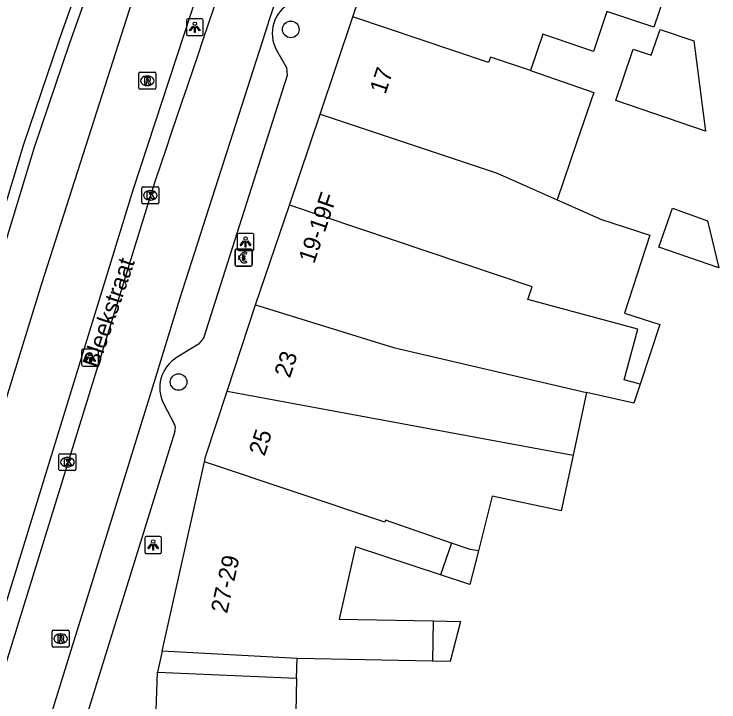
# Model space of a CAD drawing. Extents: x 161771 to 163125, y 382479 to 383177.
# Drawn here: x 161806.94 to 161848.44, y 383046.57 to 383087.09 of the extents above; entities that cross this region are included whole.
import ezdxf

# ---------------------------------------------------------------- set-up
doc = ezdxf.new("R2010")
doc.units = 0
for name, color, linetype in [('IMGEO_Betaalautomaat', 7, 'Continuous'), ('IMGEO_Boom', 7, 'Continuous'), ('IMGEO_Fietspad_gesloten', 7, 'Continuous'), ('IMGEO_Kademuur', 7, 'Continuous'), ('IMGEO_Kolk', 7, 'Continuous'), ('IMGEO_Lichtpunt', 7, 'Continuous'), ('IMGEO_Openbare_ruimte_label', 7, 'Continuous'), ('IMGEO_Pand', 7, 'Continuous'), ('IMGEO_Pand_nummerreeks', 7, 'Continuous'), ('IMGEO_Pand_overbouw', 7, 'Continuous'), ('IMGEO_Rijbaan_lokaal_gesloten', 7, 'Continuous'), ('IMGEO_Rioolput', 7, 'Continuous'), ('IMGEO_Voetpad_open', 7, 'Continuous')]:
    doc.layers.add(name, color=color, linetype=linetype)

msp = doc.modelspace()

# ---------------------------------------------------------------- linework, layer by layer
at = {"layer": 'IMGEO_Betaalautomaat'}
for p, q in [((161819.96, 383072.32), (161819.96, 383073.161)), ((161819.96, 383073.161), (161819.96, 383072.32)), ((161820.035, 383073.244), (161820.876, 383073.244)), ((161820.876, 383073.244), (161820.035, 383073.244)), ((161820.622, 383073.049), (161820.605, 383072.949)), ((161820.959, 383073.17), (161820.959, 383072.329)), ((161820.959, 383072.329), (161820.959, 383073.17)), ((161820.243, 383072.708), (161820.243, 383072.776)), ((161820.364, 383072.776), (161820.364, 383072.708)), ((161820.609, 383072.543), (161820.631, 383072.456)), ((161820.885, 383072.245), (161820.044, 383072.245)), ((161820.044, 383072.245), (161820.885, 383072.245))]:
    msp.add_line(p, q, dxfattribs=at)
for points in [[(161820.243, 383072.776), (161820.174, 383072.776), (161820.174, 383072.845), (161820.253, 383072.845)], [(161820.248, 383072.639), (161820.174, 383072.639), (161820.174, 383072.708), (161820.243, 383072.708)], [(161820.375, 383072.845), (161820.522, 383072.845), (161820.522, 383072.776), (161820.364, 383072.776)], [(161820.364, 383072.708), (161820.522, 383072.708), (161820.522, 383072.639), (161820.378, 383072.639)]]:
    msp.add_lwpolyline(points, dxfattribs=at)
for centre, radius, start, end in [((161820.038, 383073.167), 0.0779, 92.4484, 184.2845), ((161820.038, 383073.167), 0.0779, 92.4484, 184.2845), ((161820.536, 383072.769), 0.293, 73.014, 165.0139), ((161820.542, 383072.782), 0.179, 69.3236, 159.5683), ((161820.882, 383073.167), 0.0779, 2.4484, 94.2845), ((161820.882, 383073.167), 0.0779, 2.4484, 94.2845), ((161820.509, 383072.694), 0.267, 191.8096, 297.0389), ((161820.542, 383072.709), 0.179, 202.7625, 291.8693), ((161820.038, 383072.323), 0.0779, 182.4484, 274.2845), ((161820.038, 383072.323), 0.0779, 182.4484, 274.2845), ((161820.882, 383072.323), 0.0779, 272.4484, 4.2845), ((161820.882, 383072.323), 0.0779, 272.4484, 4.2845)]:
    msp.add_arc(centre, radius, start, end, dxfattribs=at)
at = {"layer": 'IMGEO_Boom'}
for centre in [(161823.236, 383086.182), (161816.632, 383065.413)]:
    msp.add_circle(centre, 0.489, dxfattribs=at)
at = {"layer": 'IMGEO_Fietspad_gesloten'}
for points in [[(161823.905, 383105.611), (161819.067, 383092.338), (161813.962, 383076.777), (161805.376, 383048.932), (161803.022, 383041.219), (161802.818, 383040.568), (161802.1, 383038.347)], [(161799.133, 383040.729), (161799.138, 383040.744), (161799.736, 383042.637), (161808.605, 383071.283), (161814.386, 383089.376)]]:
    msp.add_lwpolyline(points, dxfattribs=at)
at = {"layer": 'IMGEO_Kademuur'}
for points in [[(161818.996, 383113.28), (161820.709, 383112.484), (161817.647, 383105.91), (161814.66, 383097.898), (161810.189, 383085.322), (161808.132, 383079.23), (161805.993, 383072.237), (161802.967, 383061.318), (161798.572, 383044.26), (161798.418, 383043.924), (161796.51, 383041.531)], [(161788.021, 383031.973), (161797.928, 383044.363), (161803.389, 383065.345), (161805.353, 383072.342), (161807.521, 383079.423), (161809.574, 383085.493), (161814.046, 383098.108), (161817.154, 383106.389)]]:
    msp.add_lwpolyline(points, dxfattribs=at)
at = {"layer": 'IMGEO_Kolk'}
for p, q in [((161814.466, 383075.982), (161814.466, 383076.834)), ((161814.541, 383076.908), (161815.393, 383076.908)), ((161814.954, 383076.688), (161814.979, 383076.688)), ((161815.467, 383076.834), (161815.467, 383075.982)), ((161815.393, 383075.908), (161814.541, 383075.908)), ((161814.977, 383076.128), (161814.952, 383076.128)), ((161809.584, 383060.266), (161809.584, 383061.118)), ((161809.659, 383061.192), (161810.511, 383061.192)), ((161810.072, 383060.972), (161810.097, 383060.972)), ((161810.585, 383061.118), (161810.585, 383060.266)), ((161810.511, 383060.192), (161809.659, 383060.192)), ((161810.095, 383060.412), (161810.07, 383060.412))]:
    msp.add_line(p, q, dxfattribs=at)
for points in [[(161814.466, 383075.982), (161814.466, 383076.834)], [(161814.541, 383076.908), (161815.393, 383076.908)], [(161815.467, 383076.834), (161815.467, 383075.982)], [(161814.787, 383076.608), (161814.91, 383076.608), (161814.91, 383076.457), (161815.04, 383076.608), (161815.204, 383076.608), (161815.058, 383076.457), (161815.211, 383076.208), (161815.059, 383076.208), (161814.974, 383076.372), (161814.91, 383076.305), (161814.91, 383076.208), (161814.787, 383076.208), (161814.787, 383076.608)], [(161815.393, 383075.908), (161814.541, 383075.908)], [(161809.584, 383060.266), (161809.584, 383061.118)], [(161809.659, 383061.192), (161810.511, 383061.192)], [(161810.585, 383061.118), (161810.585, 383060.266)], [(161809.905, 383060.892), (161810.028, 383060.892), (161810.028, 383060.741), (161810.158, 383060.892), (161810.322, 383060.892), (161810.176, 383060.741), (161810.329, 383060.492), (161810.177, 383060.492), (161810.092, 383060.656), (161810.028, 383060.589), (161810.028, 383060.492), (161809.905, 383060.492), (161809.905, 383060.892)], [(161810.511, 383060.192), (161809.659, 383060.192)]]:
    msp.add_lwpolyline(points, dxfattribs=at)
for centre, start, end in [((161814.543, 383076.832), 91.552, 178.448), ((161814.543, 383076.832), 91.552, 178.448), ((161815.391, 383076.832), 1.552, 88.448), ((161815.391, 383076.832), 1.552, 88.448), ((161814.543, 383075.984), 181.552, 268.448), ((161814.543, 383075.984), 181.552, 268.448), ((161815.391, 383075.984), 271.552, 358.448), ((161815.391, 383075.984), 271.552, 358.448), ((161809.661, 383061.116), 91.552, 178.448), ((161809.661, 383061.116), 91.552, 178.448), ((161810.509, 383061.116), 1.552, 88.448), ((161810.509, 383061.116), 1.552, 88.448), ((161809.661, 383060.268), 181.552, 268.448), ((161809.661, 383060.268), 181.552, 268.448), ((161810.509, 383060.268), 271.552, 358.448), ((161810.509, 383060.268), 271.552, 358.448)]:
    msp.add_arc(centre, 0.0765, start, end, dxfattribs=at)
for centre, major_axis, ratio, start_param, end_param in [((161814.953, 383076.408), (-0.387, 0.002), 0.722429, 4.712389, 7.853982), ((161814.978, 383076.408), (-0.39, 0.002), 0.717154, 1.570796, 4.712389), ((161810.071, 383060.692), (-0.387, 0.002), 0.722429, 4.712389, 7.853982), ((161810.096, 383060.692), (-0.39, 0.002), 0.717154, 1.570796, 4.712389)]:
    msp.add_ellipse(centre, major_axis=major_axis, ratio=ratio, start_param=start_param, end_param=end_param, dxfattribs=at)
at = {"layer": 'IMGEO_Lichtpunt'}
for p, q in [((161817.088, 383086.716), (161817.088, 383085.909)), ((161817.088, 383086.716), (161817.088, 383085.909)), ((161817.99, 383086.811), (161817.182, 383086.811)), ((161817.99, 383086.811), (161817.182, 383086.811)), ((161818.084, 383085.909), (161818.084, 383086.716)), ((161818.084, 383085.909), (161818.084, 383086.716)), ((161817.182, 383085.815), (161817.99, 383085.815)), ((161817.182, 383085.815), (161817.99, 383085.815)), ((161820.073, 383074.07), (161820.073, 383073.263)), ((161820.073, 383074.07), (161820.073, 383073.263)), ((161820.975, 383074.165), (161820.167, 383074.165)), ((161820.975, 383074.165), (161820.167, 383074.165)), ((161821.069, 383073.263), (161821.069, 383074.07)), ((161821.069, 383073.263), (161821.069, 383074.07)), ((161820.167, 383073.169), (161820.975, 383073.169)), ((161820.167, 383073.169), (161820.975, 383073.169)), ((161810.92, 383067.249), (161810.92, 383066.442)), ((161810.92, 383067.249), (161810.92, 383066.442)), ((161811.822, 383067.344), (161811.014, 383067.344)), ((161811.822, 383067.344), (161811.014, 383067.344)), ((161811.916, 383066.442), (161811.916, 383067.249)), ((161811.916, 383066.442), (161811.916, 383067.249)), ((161811.014, 383066.348), (161811.822, 383066.348)), ((161811.014, 383066.348), (161811.822, 383066.348)), ((161814.633, 383056.222), (161814.633, 383055.415)), ((161814.633, 383056.222), (161814.633, 383055.415)), ((161815.535, 383056.317), (161814.727, 383056.317)), ((161815.535, 383056.317), (161814.727, 383056.317)), ((161815.629, 383055.415), (161815.629, 383056.222)), ((161815.629, 383055.415), (161815.629, 383056.222)), ((161814.727, 383055.321), (161815.535, 383055.321)), ((161814.727, 383055.321), (161815.535, 383055.321))]:
    msp.add_line(p, q, dxfattribs=at)
for points in [[(161817.462, 383086.38), (161817.501, 383086.352), (161817.313, 383086.09), (161817.275, 383086.117), (161817.462, 383086.38)], [(161817.564, 383086.332), (161817.611, 383086.332), (161817.611, 383086.01), (161817.564, 383086.01), (161817.564, 383086.332)], [(161817.674, 383086.352), (161817.712, 383086.379), (161817.899, 383086.117), (161817.86, 383086.089), (161817.674, 383086.352)], [(161820.447, 383073.734), (161820.486, 383073.706), (161820.298, 383073.444), (161820.26, 383073.471), (161820.447, 383073.734)], [(161820.549, 383073.686), (161820.596, 383073.686), (161820.596, 383073.364), (161820.549, 383073.364), (161820.549, 383073.686)], [(161820.659, 383073.706), (161820.697, 383073.733), (161820.884, 383073.471), (161820.845, 383073.443), (161820.659, 383073.706)], [(161811.294, 383066.913), (161811.333, 383066.885), (161811.145, 383066.623), (161811.107, 383066.65), (161811.294, 383066.913)], [(161811.396, 383066.865), (161811.443, 383066.865), (161811.443, 383066.543), (161811.396, 383066.543), (161811.396, 383066.865)], [(161811.506, 383066.885), (161811.544, 383066.912), (161811.731, 383066.65), (161811.692, 383066.622), (161811.506, 383066.885)], [(161815.007, 383055.886), (161815.046, 383055.858), (161814.858, 383055.596), (161814.82, 383055.623), (161815.007, 383055.886)], [(161815.109, 383055.838), (161815.156, 383055.838), (161815.156, 383055.516), (161815.109, 383055.516), (161815.109, 383055.838)], [(161815.219, 383055.858), (161815.257, 383055.885), (161815.444, 383055.623), (161815.405, 383055.595), (161815.219, 383055.858)]]:
    msp.add_lwpolyline(points, dxfattribs=at)
for centre in [(161817.587, 383086.514), (161820.572, 383073.868), (161811.419, 383067.047), (161815.132, 383056.02)]:
    msp.add_circle(centre, 0.0994, dxfattribs=at)
for centre, start, end in [((161817.182, 383086.716), 90, 180), ((161817.182, 383086.716), 90, 180), ((161817.99, 383086.716), 0, 90), ((161817.99, 383086.716), 0, 90), ((161817.182, 383085.909), 180, 270), ((161817.182, 383085.909), 180, 270), ((161817.99, 383085.909), 270, 0), ((161817.99, 383085.909), 270, 360), ((161820.167, 383074.07), 90, 180), ((161820.167, 383074.07), 90, 180), ((161820.975, 383074.07), 0, 90), ((161820.975, 383074.07), 0, 90), ((161820.167, 383073.263), 180, 270), ((161820.167, 383073.263), 180, 270), ((161820.975, 383073.263), 270, 0), ((161820.975, 383073.263), 270, 360), ((161811.014, 383067.249), 90, 180), ((161811.014, 383067.249), 90, 180), ((161811.822, 383067.249), 0, 90), ((161811.822, 383067.249), 0, 90), ((161811.014, 383066.442), 180, 270), ((161811.014, 383066.442), 180, 270), ((161811.822, 383066.442), 270, 0), ((161811.822, 383066.442), 270, 360), ((161814.727, 383056.222), 90, 180), ((161814.727, 383056.222), 90, 180), ((161815.535, 383056.222), 0, 90), ((161815.535, 383056.222), 0, 90), ((161814.727, 383055.415), 180, 270), ((161814.727, 383055.415), 180, 270), ((161815.535, 383055.415), 270, 0), ((161815.535, 383055.415), 270, 360)]:
    msp.add_arc(centre, 0.0946, start, end, dxfattribs=at)
at = {"layer": 'IMGEO_Pand'}
for points in [[(161826.886, 383086.928), (161828.496, 383091.74)], [(161840.469, 383090.527), (161842.808, 383089.733), (161842.607, 383089.142), (161845.26, 383088.241), (161844.604, 383086.312), (161841.845, 383087.242)], [(161841.845, 383087.242), (161841.05, 383084.883), (161838.074, 383085.894), (161837.346, 383083.754)], [(161824.964, 383081.188), (161826.886, 383086.928)], [(161837.346, 383083.754), (161834.987, 383084.55), (161834.881, 383084.235), (161826.886, 383086.928)], [(161842.365, 383081.987), (161842.803, 383083.275), (161843.396, 383085.021), (161844.458, 383084.661), (161844.976, 383086.187), (161846.971, 383085.515), (161847.46, 383081.693), (161847.652, 383080.192), (161842.365, 383081.987)], [(161837.346, 383083.754), (161841.07, 383082.469), (161840.085, 383079.57), (161838.922, 383076.145)], [(161823.15, 383075.826), (161824.964, 383081.188)], [(161824.964, 383081.188), (161835.337, 383077.735), (161835.737, 383077.558), (161838.922, 383076.145)], [(161838.922, 383076.145), (161841.529, 383074.989), (161844.383, 383074.059), (161842.888, 383069.476), (161844.957, 383068.802), (161843.807, 383065.277)], [(161821.163, 383069.953), (161823.15, 383075.826)], [(161843.807, 383065.277), (161842.858, 383065.533), (161843.664, 383068.519), (161837.197, 383070.281), (161837.443, 383071.01), (161823.15, 383075.826)], [(161847.776, 383074.902), (161848.442, 383072.136), (161844.911, 383073.357), (161845.704, 383075.65), (161847.776, 383074.902)], [(161819.491, 383064.88), (161821.163, 383069.953)], [(161821.163, 383069.953), (161829.288, 383067.439), (161840.656, 383064.804)], [(161843.807, 383065.277), (161843.442, 383064.158), (161840.656, 383064.804)], [(161818.149, 383060.711), (161818.217, 383061.016), (161819.491, 383064.88)], [(161819.491, 383064.88), (161839.861, 383061.112)], [(161840.656, 383064.804), (161839.861, 383061.112)], [(161839.861, 383061.112), (161839.152, 383057.824), (161835.095, 383058.698), (161834.278, 383055.477)], [(161815.655, 383049.557), (161818.149, 383060.711)], [(161832.694, 383055.924), (161828.805, 383057.267), (161828.776, 383057.151), (161818.149, 383060.711)], [(161832.05, 383054.057), (161827.043, 383055.714), (161826.09, 383051.452), (161831.624, 383051.343)], [(161832.694, 383055.924), (161832.05, 383054.057)], [(161834.278, 383055.477), (161833.796, 383055.543), (161832.694, 383055.924)], [(161834.278, 383055.477), (161833.773, 383053.487), (161832.05, 383054.057)], [(161831.624, 383051.343), (161833.221, 383051.312), (161832.622, 383048.953), (161831.578, 383048.973)], [(161831.624, 383051.343), (161831.578, 383048.973)], [(161831.578, 383048.973), (161823.604, 383049.13), (161815.655, 383049.557)], [(161815.122, 383040.624), (161815.343, 383047.183), (161815.381, 383048.33)], [(161815.381, 383048.33), (161823.577, 383047.97), (161823.53, 383045.938), (161828.668, 383045.819), (161828.59, 383042.485)]]:
    msp.add_lwpolyline(points, dxfattribs=at)
at = {"layer": 'IMGEO_Pand_overbouw'}
msp.add_lwpolyline([(161823.577, 383047.97), (161823.604, 383049.13), (161815.655, 383049.557), (161815.381, 383048.33)], close=True, dxfattribs=at)
at = {"layer": 'IMGEO_Rijbaan_lokaal_gesloten'}
for points in [[(161806.963, 383038.2), (161807.125, 383039.001), (161807.23, 383039.468), (161807.676, 383041.135), (161807.77, 383041.45), (161815.282, 383065.695), (161816.712, 383070.308), (161821.927, 383086.574), (161821.952, 383086.649), (161823.104, 383090.143), (161826.262, 383098.831), (161829.752, 383108.038)], [(161814.967, 383076.408), (161805.775, 383046.673)]]:
    msp.add_lwpolyline(points, dxfattribs=at)
msp.add_arc((163505.507, 382510.189), 1782.843, 160.487591, 161.482554, dxfattribs=at)
at = {"layer": 'IMGEO_Rioolput'}
for p, q in [((161814.286, 383082.731), (161814.286, 383083.583)), ((161814.361, 383083.657), (161815.213, 383083.657)), ((161814.774, 383083.437), (161814.799, 383083.437)), ((161815.287, 383083.583), (161815.287, 383082.731)), ((161815.213, 383082.657), (161814.361, 383082.657)), ((161814.797, 383082.877), (161814.772, 383082.877)), ((161809.184, 383049.866), (161809.184, 383050.718)), ((161809.259, 383050.792), (161810.111, 383050.792)), ((161809.672, 383050.572), (161809.697, 383050.572)), ((161810.185, 383050.718), (161810.185, 383049.866)), ((161810.111, 383049.792), (161809.259, 383049.792)), ((161809.695, 383050.012), (161809.67, 383050.012))]:
    msp.add_line(p, q, dxfattribs=at)
for points in [[(161814.286, 383082.731), (161814.286, 383083.583)], [(161814.361, 383083.657), (161815.213, 383083.657)], [(161814.875, 383083.355), (161814.623, 383083.357), (161814.623, 383082.957)], [(161815.287, 383083.583), (161815.287, 383082.731)], [(161814.623, 383082.957), (161814.747, 383082.957), (161814.747, 383083.119), (161814.758, 383083.119)], [(161814.801, 383083.276), (161814.747, 383083.276), (161814.747, 383083.195)], [(161814.747, 383083.195), (161814.799, 383083.195)], [(161814.805, 383083.09), (161814.876, 383082.957), (161815.016, 383082.957), (161814.951, 383083.083)], [(161815.213, 383082.657), (161814.361, 383082.657)], [(161809.184, 383049.866), (161809.184, 383050.718)], [(161809.259, 383050.792), (161810.111, 383050.792)], [(161810.185, 383050.718), (161810.185, 383049.866)], [(161809.773, 383050.49), (161809.521, 383050.492), (161809.521, 383050.092)], [(161809.521, 383050.092), (161809.645, 383050.092), (161809.645, 383050.254), (161809.656, 383050.254)], [(161809.699, 383050.411), (161809.645, 383050.411), (161809.645, 383050.33)], [(161809.645, 383050.33), (161809.697, 383050.33)], [(161809.703, 383050.225), (161809.774, 383050.092), (161809.914, 383050.092), (161809.849, 383050.218)], [(161810.111, 383049.792), (161809.259, 383049.792)]]:
    msp.add_lwpolyline(points, dxfattribs=at)
for centre, radius, start, end in [((161814.363, 383083.581), 0.0765, 91.552, 178.448), ((161814.363, 383083.581), 0.0765, 91.552, 178.448), ((161814.874, 383083.245), 0.109, 350.3612, 89.416), ((161815.211, 383083.581), 0.0765, 1.552, 88.448), ((161815.211, 383083.581), 0.0765, 1.552, 88.448), ((161814.757, 383083.066), 0.0533, 26.0293, 88.6989), ((161814.783, 383083.384), 0.19, 274.7715, 282.9687), ((161814.807, 383083.18), 0.0964, 77.0061, 93.1865), ((161814.821, 383083.237), 0.0378, 276.6634, 79.6772), ((161814.872, 383083.245), 0.112, 277.5842, 350.9817), ((161814.856, 383083.03), 0.108, 29.5134, 73.7905), ((161814.363, 383082.733), 0.0765, 181.552, 268.448), ((161814.363, 383082.733), 0.0765, 181.552, 268.448), ((161815.211, 383082.733), 0.0765, 271.552, 358.448), ((161815.211, 383082.733), 0.0765, 271.552, 358.448), ((161809.261, 383050.716), 0.0765, 91.552, 178.448), ((161809.261, 383050.716), 0.0765, 91.552, 178.448), ((161810.109, 383050.716), 0.0765, 1.552, 88.448), ((161810.109, 383050.716), 0.0765, 1.552, 88.448), ((161809.655, 383050.201), 0.0533, 26.0293, 88.6989), ((161809.681, 383050.519), 0.19, 274.7715, 282.9687), ((161809.705, 383050.315), 0.0964, 77.0061, 93.1865), ((161809.719, 383050.372), 0.0378, 276.6634, 79.6772), ((161809.772, 383050.38), 0.109, 350.3612, 89.416), ((161809.77, 383050.38), 0.112, 277.5842, 350.9817), ((161809.754, 383050.165), 0.108, 29.5134, 73.7905), ((161809.261, 383049.868), 0.0765, 181.552, 268.448), ((161809.261, 383049.868), 0.0765, 181.552, 268.448), ((161810.109, 383049.868), 0.0765, 271.552, 358.448), ((161810.109, 383049.868), 0.0765, 271.552, 358.448)]:
    msp.add_arc(centre, radius, start, end, dxfattribs=at)
for centre, major_axis, ratio, start_param, end_param in [((161814.773, 383083.157), (-0.387, 0.002), 0.722429, 4.712389, 7.853982), ((161814.798, 383083.157), (-0.39, 0.002), 0.717154, 1.570796, 4.712389), ((161809.671, 383050.292), (-0.387, 0.002), 0.722429, 4.712389, 7.853982), ((161809.696, 383050.292), (-0.39, 0.002), 0.717154, 1.570796, 4.712389)]:
    msp.add_ellipse(centre, major_axis=major_axis, ratio=ratio, start_param=start_param, end_param=end_param, dxfattribs=at)
at = {"layer": 'IMGEO_Voetpad_open'}
for points in [[(161822.403, 383084.952), (161822.976, 383083.938), (161823.021, 383083.471), (161818.092, 383067.995), (161817.804, 383067.636), (161816.554, 383066.871)], [(161815.736, 383064.147), (161816.375, 383062.95)], [(161816.399, 383062.502), (161809.606, 383040.549), (161809.295, 383040.175), (161807.828, 383039.414)], [(161815.655, 383049.557), (161815.381, 383048.33)]]:
    msp.add_lwpolyline(points, dxfattribs=at)
for centre, radius, start, end in [((161824.178, 383085.953), 2.031, 120.7311, 162.6756), ((161824.18, 383085.945), 2.036, 162.4701, 209.1912), ((161817.59, 383065.075), 2.073, 119.9802, 165.0541), ((161817.599, 383065.076), 2.082, 165.1312, 206.4993), ((161815.931, 383062.702), 0.509, 336.9223, 29.2107)]:
    msp.add_arc(centre, radius, start, end, dxfattribs=at)

# ---------------------------------------------------------------- texts
at = {"layer": 'IMGEO_Openbare_ruimte_label'}
msp.add_text('Bleekstraat', height=1, rotation=71.0939, dxfattribs=at).set_placement((161811.895, 383066.178))
at = {"layer": 'IMGEO_Pand_nummerreeks'}
for s, rotation, p in [('17', 71.4879, (161828.802, 383082.319)), ('19-19F', 71.3103, (161824.611, 383072.342)), ('23', 71.7559, (161823.183, 383065.605)), ('25', 72.1526, (161821.689, 383061.004)), ('27-29', 77.4925, (161819.485, 383051.74))]:
    msp.add_text(s, height=1, rotation=rotation, dxfattribs=at).set_placement(p)

doc.saveas('drawing.dxf')
